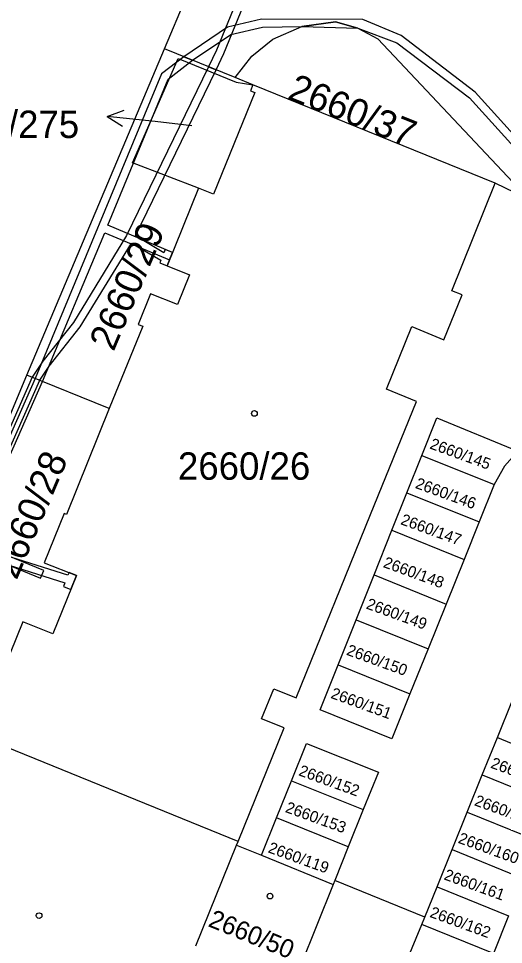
# Model space of a CAD drawing. Extents: x -756746 to -753363, y -1166406 to -1161727.
# Drawn here: x -755340.3 to -755310.2, y -1164990.1 to -1164932.6 of the extents above; entities that cross this region are included whole.
import ezdxf

# ---------------------------------------------------------------- set-up
doc = ezdxf.new("R2010")
doc.units = 0
for name, color, linetype in [('Hranice parcel', 7, 'Continuous'), ('Parcelní čísla', 7, 'Continuous'), ('Pop  PČ popisy', 7, 'Continuous'), ('Věcná břemena k části', 7, 'Continuous'), ('Značky budov', 7, 'Continuous')]:
    doc.layers.add(name, color=color, linetype=linetype)

msp = doc.modelspace()

# ---------------------------------------------------------------- linework, layer by layer
at = {"layer": 'Hranice parcel'}
for p, q in [((-755331.28, -1164934.51), (-755321.78, -1164911.95)), ((-755339.81, -1164954.76), (-755331.28, -1164934.51)), ((-755326.89, -1164936.29), (-755331.28, -1164934.51)), ((-755325.79, -1164936.74), (-755326.89, -1164936.29)), ((-755310.73, -1164942.85), (-755325.79, -1164936.74)), ((-755308.63, -1164943.86), (-755310.73, -1164942.85)), ((-755348.3, -1164974.93), (-755339.81, -1164954.76)), ((-755334.7, -1164956.83), (-755339.81, -1164954.76)), ((-755316.22, -1164962.06), (-755315.29, -1164959.74)), ((-755315.29, -1164959.74), (-755310.8, -1164961.55)), ((-755310.8, -1164961.55), (-755311.74, -1164963.87)), ((-755317.15, -1164964.38), (-755316.22, -1164962.06)), ((-755316.22, -1164962.06), (-755311.74, -1164963.87)), ((-755311.74, -1164963.87), (-755312.67, -1164966.19)), ((-755318.26, -1164967.16), (-755317.15, -1164964.38)), ((-755317.15, -1164964.38), (-755312.67, -1164966.19)), ((-755312.67, -1164966.19), (-755313.79, -1164968.97)), ((-755319.38, -1164969.95), (-755318.26, -1164967.16)), ((-755318.26, -1164967.16), (-755313.79, -1164968.97)), ((-755313.79, -1164968.97), (-755314.91, -1164971.75)), ((-755320.49, -1164972.73), (-755319.38, -1164969.95)), ((-755319.38, -1164969.95), (-755314.91, -1164971.75)), ((-755314.91, -1164971.75), (-755316.03, -1164974.54)), ((-755320.49, -1164972.73), (-755316.03, -1164974.54)), ((-755310.6, -1164977.25), (-755309.66, -1164974.93)), ((-755326.7, -1164983.69), (-755342.92, -1164977.11)), ((-755311.54, -1164979.57), (-755310.6, -1164977.25)), ((-755310.6, -1164977.25), (-755306.16, -1164979.06)), ((-755324.31, -1164982.24), (-755323.38, -1164979.93)), ((-755323.38, -1164979.93), (-755318.93, -1164981.72)), ((-755312.48, -1164981.88), (-755311.54, -1164979.57)), ((-755311.54, -1164979.57), (-755307.1, -1164981.38)), ((-755318.93, -1164981.72), (-755319.86, -1164984.04)), ((-755325.24, -1164984.55), (-755324.31, -1164982.24)), ((-755319.86, -1164984.04), (-755324.31, -1164982.24)), ((-755313.41, -1164984.2), (-755312.48, -1164981.88)), ((-755312.48, -1164981.88), (-755308.03, -1164983.69)), ((-755329.33, -1164990.18), (-755326.79, -1164983.92)), ((-755326.79, -1164983.92), (-755326.7, -1164983.69)), ((-755326.79, -1164983.92), (-755325.24, -1164984.55)), ((-755319.86, -1164984.04), (-755320.7, -1164986.12)), ((-755325.24, -1164984.55), (-755320.8, -1164986.36)), ((-755314.35, -1164986.52), (-755313.41, -1164984.2)), ((-755313.41, -1164984.2), (-755308.97, -1164986.01)), ((-755320.8, -1164986.36), (-755323.33, -1164992.63)), ((-755320.7, -1164986.12), (-755320.8, -1164986.36)), ((-755315.11, -1164988.39), (-755320.7, -1164986.12)), ((-755315.11, -1164988.39), (-755314.35, -1164986.52)), ((-755314.35, -1164986.52), (-755309.91, -1164988.32)), ((-755315.29, -1164988.84), (-755315.11, -1164988.39)), ((-755309.91, -1164988.32), (-755310.85, -1164990.64)), ((-755316.24, -1164991.15), (-755315.29, -1164988.84)), ((-755310.85, -1164990.64), (-755315.29, -1164988.84))]:
    msp.add_line(p, q, dxfattribs=at)
for points in [[(-755326.89, -1164936.29), (-755325.84, -1164934.97), (-755324.55, -1164933.92), (-755322.75, -1164933.13), (-755320.65, -1164932.84), (-755319.27, -1164933.22), (-755318.03, -1164933.89), (-755308.63, -1164943.86)], [(-755329.15, -1164943.15), (-755333.25, -1164941.59), (-755330.42, -1164935.1), (-755326.82, -1164936.57), (-755325.79, -1164936.74)], [(-755325.79, -1164936.74), (-755325.94, -1164937.11), (-755325.66, -1164937.22), (-755328.22, -1164943.52), (-755329.15, -1164943.15)], [(-755329.15, -1164943.15), (-755331.1, -1164947.97), (-755329.71, -1164948.53), (-755330.46, -1164950.38), (-755332.13, -1164949.71), (-755332.9, -1164951.61), (-755332.62, -1164951.72), (-755334.7, -1164956.83)], [(-755326.7, -1164983.69), (-755323.85, -1164976.64), (-755325.24, -1164976.08), (-755324.48, -1164974.23), (-755323.09, -1164974.79), (-755318.48, -1164963.41), (-755315.63, -1164956.4), (-755317.49, -1164955.64), (-755315.91, -1164951.75), (-755313.92, -1164952.56), (-755312.79, -1164949.78), (-755313.44, -1164949.52), (-755310.73, -1164942.85)], [(-755334.7, -1164956.83), (-755337.36, -1164963.4), (-755337.5, -1164963.34), (-755338.74, -1164966.4), (-755336.74, -1164967.2), (-755338.21, -1164970.82), (-755340.06, -1164970.07), (-755340.85, -1164972.02)], [(-755315.29, -1164959.74), (-755314.37, -1164957.41), (-755309.34, -1164959.47), (-755310.15, -1164960.41), (-755310.8, -1164961.55)], [(-755316.03, -1164974.54), (-755317.15, -1164977.32), (-755321.6, -1164975.52), (-755320.49, -1164972.73)], [(-755323.38, -1164979.93), (-755322.45, -1164977.61), (-755317.99, -1164979.4), (-755318.93, -1164981.72)]]:
    msp.add_lwpolyline(points, dxfattribs=at)
at = {"layer": 'Pop  PČ popisy'}
for p, q in [((-755334.825, -1164938.716), (-755333.776, -1164938.323)), ((-755331.84, -1164939.03), (-755334.825, -1164938.716)), ((-755334.825, -1164938.716), (-755333.881, -1164939.319)), ((-755329.58, -1164939.28), (-755331.84, -1164939.03))]:
    msp.add_line(p, q, dxfattribs=at)
at = {"layer": 'Věcná břemena k části'}
for points in [[(-755325.04, -1164927.26), (-755328.04, -1164934.6), (-755328.54, -1164935.62), (-755328.07, -1164935.81), (-755327.58, -1164934.8), (-755324.58, -1164927.46)], [(-755262.12, -1164990.33), (-755297.76, -1164952.46), (-755308.02, -1164941.57), (-755311.99, -1164937.19), (-755316.58, -1164933.69), (-755318.95, -1164932.69), (-755325.24, -1164932.66), (-755327.36, -1164933.17), (-755330.07, -1164935), (-755329.53, -1164935.22), (-755327.16, -1164933.63), (-755325.18, -1164933.16), (-755322.75, -1164933.13), (-755320.65, -1164932.84), (-755319.27, -1164933.22), (-755316.84, -1164934.13), (-755312.33, -1164937.56), (-755308.38, -1164941.91), (-755298.12, -1164952.8), (-755262.46, -1164990.69)], [(-755343.48, -1164965.15), (-755339.02, -1164955.08), (-755338.43, -1164954.2), (-755336.5, -1164951.77), (-755333.31, -1164946.56), (-755331.5, -1164947.63), (-755331.56, -1164947.78), (-755331.1, -1164947.97), (-755330.77, -1164947.15), (-755331.23, -1164946.97), (-755331.31, -1164947.16), (-755333.07, -1164946.12), (-755328.07, -1164935.81), (-755328.54, -1164935.62), (-755333.62, -1164946.1), (-755336.92, -1164951.49), (-755338.83, -1164953.9), (-755339.48, -1164954.89), (-755344.05, -1164965.21)], [(-755341.31, -1164966.43), (-755337.46, -1164967.64), (-755337.55, -1164967.88), (-755337.09, -1164968.07), (-755336.74, -1164967.2), (-755337.2, -1164967.01), (-755337.27, -1164967.17), (-755341.15, -1164965.95)]]:
    msp.add_lwpolyline(points, dxfattribs=at)
for points in [[(-755319.27, -1164933.22), (-755320.65, -1164932.84), (-755322.75, -1164933.13)], [(-755346.71, -1164974.47), (-755346.23, -1164974.61), (-755343.41, -1164965.53), (-755338.96, -1164967.35), (-755338.77, -1164966.89), (-755343.24, -1164965.07), (-755338.85, -1164955.15), (-755334.97, -1164945.92), (-755330.95, -1164947.61), (-755330.77, -1164947.15), (-755334.78, -1164945.46), (-755331.05, -1164936.39), (-755329.53, -1164935.22), (-755330.07, -1164935), (-755331.46, -1164936.07), (-755339.31, -1164954.96), (-755343.8, -1164965.11)]]:
    msp.add_lwpolyline(points, close=True, dxfattribs=at)
at = {"layer": 'Značky budov'}
for centre in [(-755325.687, -1164957.139), (-755324.717, -1164987.089), (-755339.057, -1164988.299)]:
    msp.add_circle(centre, 0.175, dxfattribs=at)

# ---------------------------------------------------------------- texts
at = {"layer": 'Parcelní čísla'}
for s, height, rotation, p in [('2660/37', 1.7, 338, (-755323.71, -1164937.586)), ('2660/29', 1.7, 67, (-755334.433, -1164953.343)), ('2660/145', 0.7, 340, (-755314.849, -1164959.3)), ('2660/28', 1.7, 67, (-755340.453, -1164967.523)), ('2660/146', 0.7, 340, (-755315.749, -1164961.75)), ('2660/147', 0.7, 340, (-755316.659, -1164964)), ('2660/148', 0.7, 340, (-755317.739, -1164966.66)), ('2660/149', 0.7, 340, (-755318.799, -1164969.23)), ('2660/150', 0.7, 340, (-755320.019, -1164972.1)), ('2660/151', 0.7, 340, (-755320.999, -1164974.78)), ('2660/158', 0.7, 340, (-755311.069, -1164979.11)), ('2660/152', 0.7, 340, (-755322.989, -1164979.58)), ('2660/159', 0.7, 340, (-755312.079, -1164981.44)), ('2660/153', 0.7, 340, (-755323.819, -1164981.86)), ('2660/160', 0.7, 340, (-755313.089, -1164983.77)), ('2660/119', 0.7, 340, (-755324.889, -1164984.36)), ('2660/161', 0.7, 340, (-755313.969, -1164986.04)), ('2660/50', 1.139, 338, (-755328.618, -1164988.944)), ('2660/162', 0.7, 340, (-755314.849, -1164988.37))]:
    msp.add_text(s, height=height, rotation=rotation, dxfattribs=at).set_placement(p)
for s, p in [('2660/275', (-755346.051, -1164940.044)), ('2660/26', (-755330.436, -1164961.25))]:
    msp.add_text(s, height=1.7, dxfattribs=at).set_placement(p)

doc.saveas('drawing.dxf')
